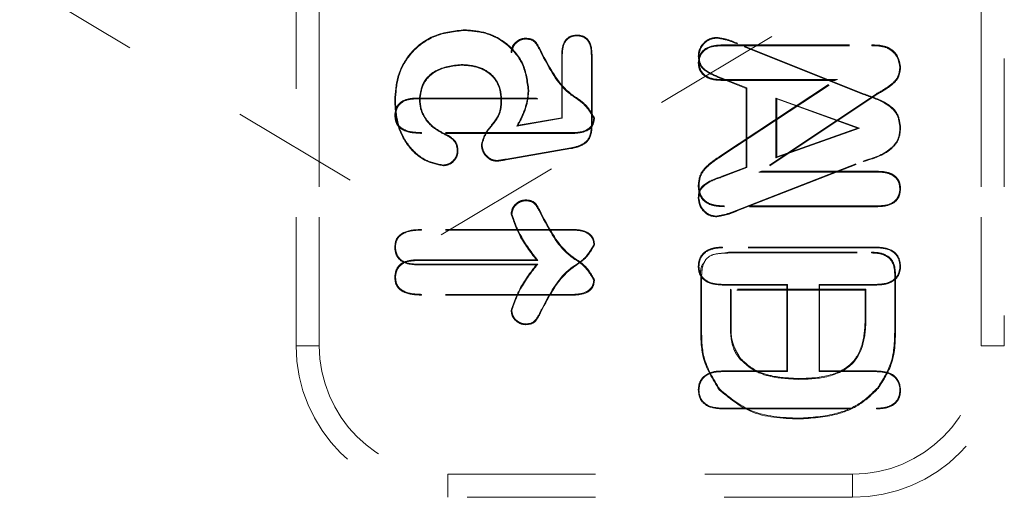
# Model space of a CAD drawing. Header units: inches. Extents: x 1907 to 2452, y -210 to -54.
# Tile 683 of 1056: x 2073.96 to 2074.727, y -65.375 to -65.003. Entities that reach past the tile are written whole.
import ezdxf

# ---------------------------------------------------------------- set-up
doc = ezdxf.new("R2010")
doc.units = ezdxf.units.IN
doc.header["$LTSCALE"] = 0.5
doc.header["$MEASUREMENT"] = 0
doc.linetypes.add('HIDDEN', pattern=[0.225, 0.15, -0.075])
doc.layers.add('DSS-M-S', color=53, linetype='Continuous')
doc.layers.add('SVD-M-S', color=8, linetype='Continuous')

msp = doc.modelspace()

# ---------------------------------------------------------------- linework, layer by layer
at = {"layer": 'DSS-M-S', "linetype": 'HIDDEN', "lineweight": 18}
for p, q in [((2073.96043, -64.97349), (2074.28853, -65.17063)), ((2074.28853, -65.17063), (2074.61663, -64.97349))]:
    msp.add_line(p, q, dxfattribs=at)
at = {"layer": 'SVD-M-S', "linetype": 'HIDDEN', "lineweight": 18}
for p, q in [((2074.17553, -65.25695), (2074.17553, -64.23333)), ((2074.19357, -65.25695), (2074.19357, -64.23333)), ((2074.19357, -64.23333), (2074.19357, -65.25695)), ((2074.70867, -64.23333), (2074.70867, -65.25695)), ((2074.70867, -65.25695), (2074.70867, -64.23333)), ((2074.72671, -64.23333), (2074.72671, -65.25695)), ((2074.30709, -65.0114), (2074.30708, -65.01089)), ((2074.35442, -65.01803), (2074.35442, -65.01741)), ((2074.39389, -65.01552), (2074.39388, -65.01501)), ((2074.50265, -65.01731), (2074.50264, -65.01679)), ((2074.50619, -65.02332), (2074.50618, -65.0227)), ((2074.50618, -65.0227), (2074.62368, -65.0227)), ((2074.50619, -65.02332), (2074.62367, -65.02332)), ((2074.51878, -65.02188), (2074.51898, -65.02141)), ((2074.61703, -65.06126), (2074.51878, -65.02188)), ((2074.61722, -65.06078), (2074.51898, -65.02141)), ((2074.62367, -65.02332), (2074.62368, -65.0227)), ((2074.6352, -65.02487), (2074.63542, -65.0243)), ((2074.34348, -65.02853), (2074.34286, -65.02854)), ((2074.36817, -65.03275), (2074.36872, -65.03248)), ((2074.38223, -65.03002), (2074.38223, -65.07935)), ((2074.38274, -65.03003), (2074.38223, -65.03002)), ((2074.38274, -65.03003), (2074.38274, -65.07979)), ((2074.40533, -65.03064), (2074.40585, -65.03063)), ((2074.40533, -65.08516), (2074.40533, -65.03064)), ((2074.40585, -65.08517), (2074.40585, -65.03063)), ((2074.48904, -65.03168), (2074.48853, -65.03168)), ((2074.30401, -65.03793), (2074.30401, -65.03845)), ((2074.48914, -65.03648), (2074.48853, -65.03648)), ((2074.64539, -65.0402), (2074.64601, -65.0402)), ((2074.5061, -65.04964), (2074.50609, -65.05026)), ((2074.59482, -65.05026), (2074.50609, -65.05026)), ((2074.59688, -65.04964), (2074.5061, -65.04964)), ((2074.50661, -65.10864), (2074.59482, -65.05026)), ((2074.50696, -65.10915), (2074.59688, -65.04964)), ((2074.50776, -65.04889), (2074.50756, -65.04936)), ((2074.50756, -65.04936), (2074.52593, -65.05656)), ((2074.50776, -65.04889), (2074.52644, -65.05621)), ((2074.59688, -65.04964), (2074.59482, -65.05026)), ((2074.52644, -65.05621), (2074.52593, -65.05656)), ((2074.52593, -65.05656), (2074.52593, -65.1178)), ((2074.52644, -65.05621), (2074.52644, -65.11816)), ((2074.25282, -65.06542), (2074.2523, -65.06542)), ((2074.26899, -65.06466), (2074.26898, -65.06404)), ((2074.26898, -65.06404), (2074.36254, -65.06404)), ((2074.26899, -65.06466), (2074.36377, -65.06466)), ((2074.27147, -65.06502), (2074.27199, -65.06502)), ((2074.3355, -65.06458), (2074.33498, -65.06459)), ((2074.35612, -65.05807), (2074.35664, -65.05807)), ((2074.36377, -65.06466), (2074.36254, -65.06404)), ((2074.62719, -65.06075), (2074.53569, -65.12174)), ((2074.62752, -65.06127), (2074.53774, -65.12112)), ((2074.54903, -65.06404), (2074.54955, -65.06477)), ((2074.54903, -65.06404), (2074.61407, -65.08751)), ((2074.54903, -65.11053), (2074.54903, -65.06404)), ((2074.54955, -65.06477), (2074.61254, -65.0875)), ((2074.54955, -65.1098), (2074.54955, -65.06477)), ((2074.61703, -65.06126), (2074.61722, -65.06078)), ((2074.62719, -65.06075), (2074.62752, -65.06127)), ((2074.25292, -65.07772), (2074.2523, -65.07772)), ((2074.38274, -65.07979), (2074.3473, -65.08595)), ((2074.38223, -65.07935), (2074.34827, -65.08526)), ((2074.38274, -65.07979), (2074.38223, -65.07935)), ((2074.4072, -65.07974), (2074.40782, -65.07975)), ((2074.3473, -65.08595), (2074.34827, -65.08526)), ((2074.40533, -65.08516), (2074.40585, -65.08517)), ((2074.61407, -65.08751), (2074.54903, -65.11053)), ((2074.61254, -65.0875), (2074.54955, -65.1098)), ((2074.61407, -65.08751), (2074.61254, -65.0875)), ((2074.64549, -65.08729), (2074.64601, -65.08729)), ((2074.27317, -65.09098), (2074.27316, -65.0916)), ((2074.39185, -65.0916), (2074.27316, -65.0916)), ((2074.39184, -65.09098), (2074.27317, -65.09098)), ((2074.29124, -65.09246), (2074.29146, -65.092)), ((2074.39184, -65.09098), (2074.39185, -65.0916)), ((2074.32024, -65.10031), (2074.31973, -65.1003)), ((2074.33896, -65.11163), (2074.38927, -65.10293)), ((2074.33904, -65.11214), (2074.38936, -65.10344)), ((2074.38927, -65.10293), (2074.38936, -65.10344)), ((2074.301, -65.10497), (2074.30152, -65.10498)), ((2074.50696, -65.10915), (2074.50661, -65.10864)), ((2074.54903, -65.11053), (2074.54955, -65.1098)), ((2074.29026, -65.1163), (2074.29026, -65.11682)), ((2074.3319, -65.11276), (2074.33191, -65.11328)), ((2074.33896, -65.11163), (2074.33904, -65.11214)), ((2074.52593, -65.1178), (2074.50716, -65.125)), ((2074.52644, -65.11816), (2074.50735, -65.12548)), ((2074.51796, -65.15165), (2074.61685, -65.11311)), ((2074.51814, -65.15213), (2074.61703, -65.11359)), ((2074.52644, -65.11816), (2074.52593, -65.1178)), ((2074.61685, -65.11311), (2074.61703, -65.11359)), ((2074.50735, -65.12548), (2074.50716, -65.125)), ((2074.53569, -65.12174), (2074.53774, -65.12112)), ((2074.53569, -65.12174), (2074.62834, -65.12174)), ((2074.53774, -65.12112), (2074.62835, -65.12112)), ((2074.62834, -65.12174), (2074.62835, -65.12112)), ((2074.48914, -65.13235), (2074.48853, -65.13235)), ((2074.48904, -65.14197), (2074.48853, -65.14198)), ((2074.64539, -65.13475), (2074.64601, -65.13475)), ((2074.35442, -65.14401), (2074.35442, -65.14339)), ((2074.50859, -65.14806), (2074.50858, -65.14868)), ((2074.62835, -65.14868), (2074.50858, -65.14868)), ((2074.62834, -65.14806), (2074.50859, -65.14806)), ((2074.62834, -65.14806), (2074.62835, -65.14868)), ((2074.34348, -65.15452), (2074.34286, -65.15453)), ((2074.50246, -65.15604), (2074.50246, -65.15656)), ((2074.51796, -65.15165), (2074.51814, -65.15213)), ((2074.36817, -65.15873), (2074.36872, -65.15846)), ((2074.39185, -65.1664), (2074.27316, -65.1664)), ((2074.27316, -65.16691), (2074.27316, -65.1664)), ((2074.39184, -65.16691), (2074.27316, -65.16691)), ((2074.39184, -65.16691), (2074.39185, -65.1664)), ((2074.25282, -65.18027), (2074.2523, -65.18027)), ((2074.4073, -65.17825), (2074.40782, -65.17824)), ((2074.50732, -65.18069), (2074.50732, -65.18018)), ((2074.6273, -65.18018), (2074.50732, -65.18018)), ((2074.6273, -65.18069), (2074.6273, -65.18018)), ((2074.50642, -65.18507), (2074.51212, -65.18412)), ((2074.6273, -65.18069), (2074.50732, -65.18069)), ((2074.51212, -65.18473), (2074.51212, -65.18412)), ((2074.51212, -65.18412), (2074.62324, -65.18412)), ((2074.51212, -65.18473), (2074.62324, -65.18473)), ((2074.62324, -65.18473), (2074.62324, -65.18412)), ((2074.26899, -65.19064), (2074.26898, -65.19002)), ((2074.26898, -65.19002), (2074.36254, -65.19002)), ((2074.26898, -65.19344), (2074.26898, -65.19396)), ((2074.26898, -65.19344), (2074.36356, -65.19344)), ((2074.26898, -65.19396), (2074.36254, -65.19396)), ((2074.26899, -65.19064), (2074.36377, -65.19064)), ((2074.36377, -65.19064), (2074.36254, -65.19002)), ((2074.36356, -65.19344), (2074.36254, -65.19396)), ((2074.48904, -65.1951), (2074.48853, -65.1951)), ((2074.64549, -65.19509), (2074.64601, -65.1951)), ((2074.64145, -65.20221), (2074.64207, -65.2022)), ((2074.64145, -65.20221), (2074.64145, -65.24258)), ((2074.64207, -65.2022), (2074.64207, -65.24259)), ((2074.25292, -65.20371), (2074.2523, -65.20371)), ((2074.4072, -65.20573), (2074.40782, -65.20574)), ((2074.49111, -65.20359), (2074.49049, -65.20358)), ((2074.49049, -65.24363), (2074.49049, -65.20358)), ((2074.49111, -65.24363), (2074.49111, -65.20359)), ((2074.50705, -65.20919), (2074.50704, -65.20971)), ((2074.50704, -65.20971), (2074.55742, -65.20971)), ((2074.50705, -65.20919), (2074.55794, -65.20919)), ((2074.55794, -65.20919), (2074.55742, -65.20971)), ((2074.55742, -65.20971), (2074.55742, -65.27663)), ((2074.55794, -65.20919), (2074.55794, -65.27715)), ((2074.5825, -65.20919), (2074.58301, -65.20971)), ((2074.5825, -65.20919), (2074.62711, -65.20919)), ((2074.5825, -65.27715), (2074.5825, -65.20919)), ((2074.58301, -65.27663), (2074.58301, -65.20971)), ((2074.58301, -65.20971), (2074.62712, -65.20971)), ((2074.62711, -65.20919), (2074.62712, -65.20971)), ((2074.27317, -65.21696), (2074.27316, -65.21758)), ((2074.39185, -65.21758), (2074.27316, -65.21758)), ((2074.39184, -65.21696), (2074.27317, -65.21696)), ((2074.39184, -65.21696), (2074.39185, -65.21758)), ((2074.5135, -65.21302), (2074.5135, -65.2373)), ((2074.61907, -65.21302), (2074.5135, -65.21302)), ((2074.5135, -65.21302), (2074.51412, -65.21364)), ((2074.51412, -65.21364), (2074.51412, -65.2373)), ((2074.61845, -65.21364), (2074.51412, -65.21364)), ((2074.61907, -65.21302), (2074.61845, -65.21364)), ((2074.61845, -65.23425), (2074.61845, -65.21364)), ((2074.61907, -65.23425), (2074.61907, -65.21302)), ((2074.36826, -65.22529), (2074.36872, -65.22552)), ((2074.34337, -65.22946), (2074.34286, -65.22945)), ((2074.35442, -65.24007), (2074.35442, -65.24059)), ((2074.5135, -65.2373), (2074.51412, -65.2373)), ((2074.61907, -65.23425), (2074.61845, -65.23425)), ((2074.49111, -65.24363), (2074.49049, -65.24363)), ((2074.64145, -65.24258), (2074.64207, -65.24259)), ((2074.17553, -65.25695), (2074.19357, -65.25695)), ((2074.19357, -65.25695), (2074.17553, -65.25695)), ((2074.72671, -65.25695), (2074.70867, -65.25695)), ((2074.70867, -65.25695), (2074.72671, -65.25695)), ((2074.52088, -65.26726), (2074.52134, -65.26685)), ((2074.50705, -65.27715), (2074.50704, -65.27663)), ((2074.55742, -65.27663), (2074.50704, -65.27663)), ((2074.55794, -65.27715), (2074.50705, -65.27715)), ((2074.55794, -65.27715), (2074.55742, -65.27663)), ((2074.5825, -65.27715), (2074.58301, -65.27663)), ((2074.62711, -65.27715), (2074.5825, -65.27715)), ((2074.62712, -65.27663), (2074.58301, -65.27663)), ((2074.62711, -65.27715), (2074.62712, -65.27663)), ((2074.56686, -65.28316), (2074.56687, -65.28254)), ((2074.48904, -65.29155), (2074.48853, -65.29155)), ((2074.50526, -65.29093), (2074.5048, -65.29134)), ((2074.62821, -65.28968), (2074.62869, -65.29008)), ((2074.64549, -65.29155), (2074.64601, -65.29155)), ((2074.50733, -65.30565), (2074.50732, -65.30616)), ((2074.50732, -65.30616), (2074.6273, -65.30616)), ((2074.50733, -65.30565), (2074.6273, -65.30565)), ((2074.6273, -65.30565), (2074.6273, -65.30616)), ((2074.56665, -65.31342), (2074.56665, -65.31404)), ((2074.6086, -65.35702), (2074.29364, -65.35702)), ((2074.29364, -65.37506), (2074.29364, -65.35702)), ((2074.29364, -65.35702), (2074.6086, -65.35702)), ((2074.29364, -65.35702), (2074.29364, -65.37506)), ((2074.6086, -65.37506), (2074.6086, -65.35702)), ((2074.6086, -65.35702), (2074.6086, -65.37506)), ((2074.6086, -65.37506), (2074.29364, -65.37506))]:
    msp.add_line(p, q, dxfattribs=at)
for centre, radius, start, end in [((2074.29364, -65.25695), 0.11811, 180, 270), ((2074.29364, -65.25695), 0.10007, 180, 270), ((2074.29364, -65.25695), 0.10007, 180, 270), ((2074.6086, -65.25695), 0.10007, 270, 0), ((2074.6086, -65.25695), 0.11811, 270, 0), ((2074.6086, -65.25695), 0.10007, 270, 0)]:
    msp.add_arc(centre, radius, start, end, dxfattribs=at)
for points, knots in [([(2074.30708, -65.01089), (2074.29895, -65.01171), (2074.28271, -65.01336), (2074.264, -65.02766), (2074.25373, -65.04628), (2074.25278, -65.05904), (2074.2523, -65.06542)], [0, 0, 0, 0, 0.280075, 0.559204, 0.779404, 1, 1, 1, 1]), ([(2074.30709, -65.0114), (2074.29902, -65.01222), (2074.28293, -65.01385), (2074.2644, -65.02801), (2074.25423, -65.04645), (2074.25329, -65.05909), (2074.25282, -65.06542)], [0, 0, 0, 0, 0.28038, 0.559182, 0.779118, 1, 1, 1, 1]), ([(2074.35664, -65.05807), (2074.35572, -65.05093), (2074.3539, -65.03666), (2074.34033, -65.021), (2074.3239, -65.0123), (2074.31269, -65.01136), (2074.30708, -65.01089)], [0, 0, 0, 0, 0.279525, 0.558857, 0.77936, 1, 1, 1, 1]), ([(2074.35612, -65.05807), (2074.35522, -65.05101), (2074.35342, -65.03689), (2074.33999, -65.02141), (2074.32374, -65.0128), (2074.31264, -65.01187), (2074.30709, -65.0114)], [0, 0, 0, 0, 0.27952, 0.558563, 0.779048, 1, 1, 1, 1]), ([(2074.34286, -65.02854), (2074.3431, -65.02689), (2074.34359, -65.02357), (2074.34682, -65.02005), (2074.35051, -65.0178), (2074.35312, -65.01754), (2074.35442, -65.01741)], [0, 0, 0, 0, 0.279006, 0.559181, 0.779708, 1, 1, 1, 1]), ([(2074.34348, -65.02853), (2074.34371, -65.02698), (2074.34417, -65.02385), (2074.34723, -65.02053), (2074.35072, -65.0184), (2074.35319, -65.01815), (2074.35442, -65.01803)], [0, 0, 0, 0, 0.277566, 0.558651, 0.779074, 1, 1, 1, 1]), ([(2074.35442, -65.01741), (2074.35657, -65.01765), (2074.36088, -65.01815), (2074.36502, -65.02491), (2074.36732, -65.0296), (2074.36872, -65.03248)], [0, 0, 0, 0, 0.277972, 0.557563, 1, 1, 1, 1]), ([(2074.35442, -65.01803), (2074.35645, -65.01826), (2074.36055, -65.01872), (2074.36451, -65.02532), (2074.36676, -65.0299), (2074.36817, -65.03275)], [0, 0, 0, 0, 0.2709542, 0.546277, 1, 1, 1, 1]), ([(2074.39388, -65.01501), (2074.39187, -65.01528), (2074.38783, -65.01583), (2074.38278, -65.02163), (2074.38243, -65.02683), (2074.38223, -65.03002)], [0, 0, 0, 0, 0.279706, 0.559386, 1, 1, 1, 1]), ([(2074.39389, -65.01552), (2074.39259, -65.01563), (2074.39003, -65.01583), (2074.3867, -65.01792), (2074.38323, -65.02246), (2074.38295, -65.02689), (2074.38274, -65.03003)], [0, 0, 0, 0, 0.186956, 0.370807, 0.555945, 1, 1, 1, 1]), ([(2074.40585, -65.03063), (2074.40577, -65.02854), (2074.40561, -65.02437), (2074.40342, -65.01873), (2074.39885, -65.01538), (2074.39554, -65.01513), (2074.39388, -65.01501)], [0, 0, 0, 0, 0.281133, 0.560708, 0.77978, 1, 1, 1, 1]), ([(2074.40533, -65.03064), (2074.40525, -65.02859), (2074.4051, -65.02453), (2074.40301, -65.01908), (2074.39864, -65.01588), (2074.39549, -65.01564), (2074.39389, -65.01552)], [0, 0, 0, 0, 0.286497, 0.56529, 0.779799, 1, 1, 1, 1]), ([(2074.50264, -65.01679), (2074.50053, -65.01713), (2074.49631, -65.01781), (2074.49181, -65.02194), (2074.48895, -65.02667), (2074.48867, -65.03001), (2074.48853, -65.03168)], [0, 0, 0, 0, 0.278881, 0.559197, 0.779567, 1, 1, 1, 1]), ([(2074.50265, -65.01731), (2074.50063, -65.01764), (2074.49655, -65.01829), (2074.49222, -65.02227), (2074.48945, -65.02684), (2074.48918, -65.03006), (2074.48904, -65.03168)], [0, 0, 0, 0, 0.277847, 0.559039, 0.778736, 1, 1, 1, 1]), ([(2074.51898, -65.02141), (2074.51602, -65.02018), (2074.51075, -65.018), (2074.50512, -65.01716), (2074.50264, -65.01679)], [0, 0, 0, 0, 0.560732, 1, 1, 1, 1]), ([(2074.51878, -65.02188), (2074.51585, -65.02067), (2074.51064, -65.01851), (2074.50508, -65.01767), (2074.50265, -65.01731)], [0, 0, 0, 0, 0.564632, 1, 1, 1, 1]), ([(2074.48853, -65.03648), (2074.48884, -65.0341), (2074.48948, -65.02935), (2074.49629, -65.02337), (2074.50243, -65.02295), (2074.50618, -65.0227)], [0, 0, 0, 0, 0.279737, 0.55929, 1, 1, 1, 1]), ([(2074.48914, -65.03648), (2074.48926, -65.03496), (2074.4895, -65.03194), (2074.49194, -65.028), (2074.49728, -65.02392), (2074.5025, -65.02357), (2074.50619, -65.02332)], [0, 0, 0, 0, 0.186641, 0.3709224, 0.5558202, 1, 1, 1, 1]), ([(2074.62367, -65.02332), (2074.62587, -65.02334), (2074.62979, -65.02339), (2074.63355, -65.02442), (2074.6352, -65.02487)], [0, 0, 0, 0, 0.562942, 1, 1, 1, 1]), ([(2074.62368, -65.0227), (2074.62591, -65.02272), (2074.6299, -65.02277), (2074.63374, -65.02383), (2074.63542, -65.0243)], [0, 0, 0, 0, 0.560267, 1, 1, 1, 1]), ([(2074.6352, -65.02487), (2074.6368, -65.02575), (2074.63999, -65.02749), (2074.64415, -65.03272), (2074.64492, -65.03737), (2074.64539, -65.0402)], [0, 0, 0, 0, 0.281073, 0.561747, 1, 1, 1, 1]), ([(2074.63542, -65.0243), (2074.63708, -65.0252), (2074.6404, -65.02701), (2074.64473, -65.03243), (2074.64552, -65.03726), (2074.64601, -65.0402)], [0, 0, 0, 0, 0.280849, 0.561813, 1, 1, 1, 1]), ([(2074.36817, -65.03275), (2074.37394, -65.04336), (2074.38198, -65.05816), (2074.4006, -65.06836), (2074.40508, -65.07609), (2074.4072, -65.07974)], [0, 0, 0, 0, 0.572016, 0.797614, 1, 1, 1, 1]), ([(2074.36872, -65.03248), (2074.37446, -65.04302), (2074.38246, -65.05774), (2074.40116, -65.06798), (2074.40564, -65.07591), (2074.40782, -65.07975)], [0, 0, 0, 0, 0.5658165, 0.7897896, 1, 1, 1, 1]), ([(2074.48853, -65.03168), (2074.48886, -65.03436), (2074.48953, -65.03972), (2074.49765, -65.04542), (2074.5038, -65.04787), (2074.50756, -65.04936)], [0, 0, 0, 0, 0.278317, 0.557222, 1, 1, 1, 1]), ([(2074.48904, -65.03168), (2074.48936, -65.03426), (2074.49, -65.03944), (2074.49797, -65.04499), (2074.50401, -65.0474), (2074.50776, -65.04889)], [0, 0, 0, 0, 0.274157, 0.549626, 1, 1, 1, 1]), ([(2074.27147, -65.06502), (2074.27208, -65.06057), (2074.2733, -65.05164), (2074.28561, -65.04005), (2074.29704, -65.03873), (2074.30401, -65.03793)], [0, 0, 0, 0, 0.280775, 0.562053, 1, 1, 1, 1]), ([(2074.27199, -65.06502), (2074.27258, -65.06065), (2074.27377, -65.05191), (2074.28588, -65.04052), (2074.29713, -65.03923), (2074.30401, -65.03845)], [0, 0, 0, 0, 0.279961, 0.560246, 1, 1, 1, 1]), ([(2074.30401, -65.03793), (2074.30832, -65.03821), (2074.31697, -65.03879), (2074.32789, -65.04485), (2074.33445, -65.05434), (2074.33515, -65.06117), (2074.3355, -65.06458)], [0, 0, 0, 0, 0.279131, 0.558986, 0.779803, 1, 1, 1, 1]), ([(2074.30401, -65.03845), (2074.30827, -65.03873), (2074.31679, -65.03929), (2074.32752, -65.04524), (2074.33396, -65.05454), (2074.33464, -65.06124), (2074.33498, -65.06459)], [0, 0, 0, 0, 0.280699, 0.560258, 0.779956, 1, 1, 1, 1]), ([(2074.50609, -65.05026), (2074.50373, -65.05016), (2074.49902, -65.04996), (2074.49295, -65.04702), (2074.48909, -65.04205), (2074.48871, -65.03834), (2074.48853, -65.03648)], [0, 0, 0, 0, 0.280987, 0.560341, 0.780079, 1, 1, 1, 1]), ([(2074.5061, -65.04964), (2074.50379, -65.04954), (2074.49923, -65.04936), (2074.49338, -65.04654), (2074.48968, -65.0418), (2074.48932, -65.03826), (2074.48914, -65.03648)], [0, 0, 0, 0, 0.286054, 0.564243, 0.781108, 1, 1, 1, 1]), ([(2074.64539, -65.0402), (2074.64506, -65.04291), (2074.6444, -65.04835), (2074.63692, -65.05518), (2074.63091, -65.05862), (2074.62719, -65.06075)], [0, 0, 0, 0, 0.274516, 0.550822, 1, 1, 1, 1]), ([(2074.64601, -65.0402), (2074.64567, -65.04301), (2074.64498, -65.04863), (2074.63737, -65.05563), (2074.63126, -65.05913), (2074.62752, -65.06127)], [0, 0, 0, 0, 0.278583, 0.557982, 1, 1, 1, 1]), ([(2074.2523, -65.07772), (2074.25257, -65.07543), (2074.25309, -65.07084), (2074.25939, -65.06475), (2074.26534, -65.06431), (2074.26898, -65.06404)], [0, 0, 0, 0, 0.280361, 0.559919, 1, 1, 1, 1]), ([(2074.2523, -65.06542), (2074.25263, -65.07205), (2074.25329, -65.08528), (2074.26207, -65.10188), (2074.27491, -65.11366), (2074.28515, -65.11577), (2074.29026, -65.11682)], [0, 0, 0, 0, 0.280869, 0.560679, 0.780594, 1, 1, 1, 1]), ([(2074.25282, -65.06542), (2074.25315, -65.072), (2074.25379, -65.08511), (2074.26247, -65.10153), (2074.27514, -65.11318), (2074.28522, -65.11526), (2074.29026, -65.1163)], [0, 0, 0, 0, 0.282045, 0.561971, 0.781388, 1, 1, 1, 1]), ([(2074.25292, -65.07772), (2074.25303, -65.07625), (2074.25324, -65.07334), (2074.2554, -65.06944), (2074.26039, -65.06529), (2074.26543, -65.06492), (2074.26899, -65.06466)], [0, 0, 0, 0, 0.188034, 0.372299, 0.55708, 1, 1, 1, 1]), ([(2074.29124, -65.09246), (2074.28828, -65.0909), (2074.28236, -65.08778), (2074.27592, -65.08082), (2074.2721, -65.07294), (2074.27168, -65.06766), (2074.27147, -65.06502)], [0, 0, 0, 0, 0.279067, 0.55901, 0.779782, 1, 1, 1, 1]), ([(2074.29146, -65.092), (2074.28854, -65.09046), (2074.28269, -65.08738), (2074.27636, -65.08053), (2074.27261, -65.07279), (2074.2722, -65.06761), (2074.27199, -65.06502)], [0, 0, 0, 0, 0.280165, 0.560008, 0.780024, 1, 1, 1, 1]), ([(2074.33498, -65.06459), (2074.33489, -65.06838), (2074.3347, -65.07597), (2074.32822, -65.08446), (2074.32211, -65.09183), (2074.32052, -65.09749), (2074.31973, -65.1003)], [0, 0, 0, 0, 0.279977, 0.560502, 0.78139, 1, 1, 1, 1]), ([(2074.3355, -65.06458), (2074.3354, -65.06843), (2074.3352, -65.07612), (2074.32869, -65.0847), (2074.32261, -65.09202), (2074.32102, -65.09758), (2074.32024, -65.10031)], [0, 0, 0, 0, 0.2840584, 0.5680563, 0.7875812, 1, 1, 1, 1]), ([(2074.3473, -65.08595), (2074.3489, -65.08299), (2074.35154, -65.07812), (2074.35418, -65.07088), (2074.35579, -65.06456), (2074.35601, -65.06023), (2074.35612, -65.05807)], [0, 0, 0, 0, 0.341155, 0.561162, 0.78071, 1, 1, 1, 1]), ([(2074.34827, -65.08526), (2074.35079, -65.08046), (2074.35528, -65.07189), (2074.35622, -65.06229), (2074.35664, -65.05807)], [0, 0, 0, 0, 0.560311, 1, 1, 1, 1]), ([(2074.64549, -65.08729), (2074.645, -65.08335), (2074.64403, -65.07545), (2074.6323, -65.0664), (2074.62286, -65.06322), (2074.61703, -65.06126)], [0, 0, 0, 0, 0.275932, 0.552684, 1, 1, 1, 1]), ([(2074.64601, -65.08729), (2074.64551, -65.08326), (2074.6445, -65.07518), (2074.63263, -65.06597), (2074.62308, -65.06275), (2074.61722, -65.06078)], [0, 0, 0, 0, 0.278352, 0.557174, 1, 1, 1, 1]), ([(2074.27316, -65.0916), (2074.26832, -65.0914), (2074.26226, -65.09115), (2074.25623, -65.08735), (2074.25298, -65.08375), (2074.25257, -65.08013), (2074.2523, -65.07772)], [0, 0, 0, 0, 0.499468, 0.625552, 0.750747, 1, 1, 1, 1]), ([(2074.27317, -65.09098), (2074.26842, -65.09079), (2074.26252, -65.09056), (2074.25666, -65.08689), (2074.25356, -65.08348), (2074.25318, -65.08003), (2074.25292, -65.07772)], [0, 0, 0, 0, 0.506436, 0.630972, 0.753295, 1, 1, 1, 1]), ([(2074.4072, -65.07974), (2074.40709, -65.08108), (2074.40687, -65.08373), (2074.40446, -65.08703), (2074.39965, -65.09039), (2074.39507, -65.09074), (2074.39184, -65.09098)], [0, 0, 0, 0, 0.18611, 0.369094, 0.554541, 1, 1, 1, 1]), ([(2074.40782, -65.07975), (2074.40749, -65.08185), (2074.40684, -65.08605), (2074.4005, -65.09093), (2074.39513, -65.09134), (2074.39185, -65.0916)], [0, 0, 0, 0, 0.279037, 0.559272, 1, 1, 1, 1]), ([(2074.38927, -65.10293), (2074.39175, -65.10241), (2074.39664, -65.10139), (2074.4028, -65.09734), (2074.4051, -65.09108), (2074.40525, -65.08715), (2074.40533, -65.08516)], [0, 0, 0, 0, 0.2840163, 0.559513, 0.7770643, 1, 1, 1, 1]), ([(2074.38936, -65.10344), (2074.39188, -65.10291), (2074.3969, -65.10186), (2074.40322, -65.09767), (2074.40561, -65.09123), (2074.40577, -65.08719), (2074.40585, -65.08517)], [0, 0, 0, 0, 0.280904, 0.559344, 0.779202, 1, 1, 1, 1]), ([(2074.61685, -65.11311), (2074.62453, -65.11079), (2074.63515, -65.10758), (2074.64471, -65.09652), (2074.64523, -65.09037), (2074.64549, -65.08729)], [0, 0, 0, 0, 0.565386, 0.782016, 1, 1, 1, 1]), ([(2074.61703, -65.11359), (2074.62476, -65.11124), (2074.63551, -65.10798), (2074.6452, -65.09674), (2074.64574, -65.09044), (2074.64601, -65.08729)], [0, 0, 0, 0, 0.561076, 0.780337, 1, 1, 1, 1]), ([(2074.301, -65.10497), (2074.30085, -65.1034), (2074.30056, -65.10024), (2074.29714, -65.09546), (2074.29349, -65.0936), (2074.29124, -65.09246)], [0, 0, 0, 0, 0.278569, 0.55653, 1, 1, 1, 1]), ([(2074.30152, -65.10498), (2074.30136, -65.10333), (2074.30105, -65.10005), (2074.29753, -65.09509), (2074.29376, -65.09317), (2074.29146, -65.092)], [0, 0, 0, 0, 0.280017, 0.560139, 1, 1, 1, 1]), ([(2074.31973, -65.1003), (2074.31995, -65.10214), (2074.3204, -65.10582), (2074.32371, -65.10991), (2074.32756, -65.11278), (2074.33046, -65.11311), (2074.33191, -65.11328)], [0, 0, 0, 0, 0.279669, 0.559699, 0.780039, 1, 1, 1, 1]), ([(2074.32024, -65.10031), (2074.32046, -65.10208), (2074.3209, -65.10561), (2074.32407, -65.10952), (2074.32775, -65.11228), (2074.33052, -65.1126), (2074.3319, -65.11276)], [0, 0, 0, 0, 0.280498, 0.561073, 0.78103, 1, 1, 1, 1]), ([(2074.29026, -65.1163), (2074.29186, -65.11603), (2074.29507, -65.11549), (2074.2985, -65.11239), (2074.30073, -65.1088), (2074.30091, -65.10626), (2074.301, -65.10497)], [0, 0, 0, 0, 0.278006, 0.559534, 0.77838, 1, 1, 1, 1]), ([(2074.29026, -65.11682), (2074.29194, -65.11654), (2074.2953, -65.11598), (2074.29891, -65.11273), (2074.30123, -65.10898), (2074.30142, -65.10631), (2074.30152, -65.10498)], [0, 0, 0, 0, 0.278968, 0.55929, 0.779513, 1, 1, 1, 1]), ([(2074.48853, -65.13235), (2074.48879, -65.12938), (2074.48932, -65.12343), (2074.49646, -65.11519), (2074.50276, -65.11112), (2074.50661, -65.10864)], [0, 0, 0, 0, 0.279312, 0.558806, 1, 1, 1, 1]), ([(2074.48914, -65.13235), (2074.4894, -65.12946), (2074.48991, -65.12368), (2074.49694, -65.11562), (2074.50313, -65.11162), (2074.50696, -65.10915)], [0, 0, 0, 0, 0.276892, 0.553671, 1, 1, 1, 1]), ([(2074.3319, -65.11276), (2074.33321, -65.11257), (2074.33557, -65.11222), (2074.33792, -65.11181), (2074.33896, -65.11163)], [0, 0, 0, 0, 0.557268, 1, 1, 1, 1]), ([(2074.33191, -65.11328), (2074.33324, -65.11308), (2074.33562, -65.11273), (2074.338, -65.11232), (2074.33904, -65.11214)], [0, 0, 0, 0, 0.559923, 1, 1, 1, 1]), ([(2074.50716, -65.125), (2074.50227, -65.12662), (2074.49548, -65.12887), (2074.48882, -65.13581), (2074.48862, -65.13992), (2074.48853, -65.14198)], [0, 0, 0, 0, 0.561989, 0.779811, 1, 1, 1, 1]), ([(2074.50735, -65.12548), (2074.5025, -65.12708), (2074.49584, -65.12928), (2074.48931, -65.13603), (2074.48913, -65.13997), (2074.48904, -65.14197)], [0, 0, 0, 0, 0.570238, 0.781456, 1, 1, 1, 1]), ([(2074.62834, -65.12174), (2074.63065, -65.12184), (2074.63522, -65.12202), (2074.64118, -65.12464), (2074.64489, -65.12941), (2074.64522, -65.13296), (2074.64539, -65.13475)], [0, 0, 0, 0, 0.286538, 0.564737, 0.780779, 1, 1, 1, 1]), ([(2074.62835, -65.12112), (2074.63071, -65.12122), (2074.63542, -65.12142), (2074.64161, -65.12416), (2074.64548, -65.12916), (2074.64583, -65.13289), (2074.64601, -65.13475)], [0, 0, 0, 0, 0.281084, 0.560437, 0.779976, 1, 1, 1, 1]), ([(2074.50858, -65.14868), (2074.50582, -65.14857), (2074.50033, -65.14834), (2074.493, -65.14511), (2074.48896, -65.13888), (2074.48867, -65.13453), (2074.48853, -65.13235)], [0, 0, 0, 0, 0.281015, 0.560259, 0.779609, 1, 1, 1, 1]), ([(2074.50859, -65.14806), (2074.50588, -65.14795), (2074.50054, -65.14774), (2074.49344, -65.14463), (2074.48955, -65.13864), (2074.48928, -65.13447), (2074.48914, -65.13235)], [0, 0, 0, 0, 0.285341, 0.563253, 0.779013, 1, 1, 1, 1]), ([(2074.48853, -65.14198), (2074.4888, -65.14406), (2074.48935, -65.14822), (2074.49309, -65.15286), (2074.49755, -65.15599), (2074.50082, -65.15637), (2074.50246, -65.15656)], [0, 0, 0, 0, 0.279545, 0.559617, 0.779983, 1, 1, 1, 1]), ([(2074.48904, -65.14197), (2074.48931, -65.14398), (2074.48983, -65.148), (2074.49345, -65.15247), (2074.49774, -65.1555), (2074.50089, -65.15586), (2074.50246, -65.15604)], [0, 0, 0, 0, 0.279961, 0.560596, 0.780532, 1, 1, 1, 1]), ([(2074.64539, -65.13475), (2074.64528, -65.13629), (2074.64507, -65.13933), (2074.64271, -65.14337), (2074.63733, -65.14752), (2074.63206, -65.14784), (2074.62834, -65.14806)], [0, 0, 0, 0, 0.187471, 0.371306, 0.556169, 1, 1, 1, 1]), ([(2074.64601, -65.13475), (2074.64573, -65.13716), (2074.64517, -65.14196), (2074.63834, -65.14808), (2074.63214, -65.14845), (2074.62835, -65.14868)], [0, 0, 0, 0, 0.280086, 0.559505, 1, 1, 1, 1]), ([(2074.34286, -65.15453), (2074.3431, -65.15287), (2074.34359, -65.14955), (2074.34682, -65.14603), (2074.35051, -65.14378), (2074.35312, -65.14352), (2074.35442, -65.14339)], [0, 0, 0, 0, 0.279006, 0.559181, 0.779708, 1, 1, 1, 1]), ([(2074.34348, -65.15452), (2074.34371, -65.15296), (2074.34417, -65.14983), (2074.34723, -65.14651), (2074.35072, -65.14438), (2074.35319, -65.14413), (2074.35442, -65.14401)], [0, 0, 0, 0, 0.277566, 0.558651, 0.779074, 1, 1, 1, 1]), ([(2074.35442, -65.14339), (2074.35657, -65.14364), (2074.36088, -65.14413), (2074.36502, -65.1509), (2074.36732, -65.15559), (2074.36872, -65.15846)], [0, 0, 0, 0, 0.277972, 0.557563, 1, 1, 1, 1]), ([(2074.35442, -65.14401), (2074.35645, -65.14424), (2074.36055, -65.1447), (2074.36451, -65.1513), (2074.36676, -65.15588), (2074.36817, -65.15873)], [0, 0, 0, 0, 0.270954, 0.546277, 1, 1, 1, 1]), ([(2074.36254, -65.19002), (2074.35781, -65.18393), (2074.3494, -65.17309), (2074.34485, -65.16018), (2074.34286, -65.15453)], [0, 0, 0, 0, 0.562116, 1, 1, 1, 1]), ([(2074.36377, -65.19064), (2074.3589, -65.1844), (2074.35029, -65.17336), (2074.34554, -65.16023), (2074.34348, -65.15452)], [0, 0, 0, 0, 0.565284, 1, 1, 1, 1]), ([(2074.50246, -65.15604), (2074.50542, -65.15555), (2074.51075, -65.15465), (2074.51574, -65.15257), (2074.51796, -65.15165)], [0, 0, 0, 0, 0.5551796, 1, 1, 1, 1]), ([(2074.50246, -65.15656), (2074.50547, -65.15606), (2074.51087, -65.15516), (2074.51592, -65.15306), (2074.51814, -65.15213)], [0, 0, 0, 0, 0.558722, 1, 1, 1, 1]), ([(2074.36817, -65.15873), (2074.37394, -65.16935), (2074.38198, -65.18415), (2074.4006, -65.19434), (2074.40508, -65.20207), (2074.4072, -65.20573)], [0, 0, 0, 0, 0.572016, 0.797614, 1, 1, 1, 1]), ([(2074.36872, -65.15846), (2074.37446, -65.16901), (2074.38246, -65.18372), (2074.40116, -65.19396), (2074.40564, -65.2019), (2074.40782, -65.20574)], [0, 0, 0, 0, 0.565817, 0.78979, 1, 1, 1, 1]), ([(2074.27316, -65.1664), (2074.26832, -65.1666), (2074.26226, -65.16685), (2074.25623, -65.17065), (2074.25298, -65.17424), (2074.25257, -65.17786), (2074.2523, -65.18027)], [0, 0, 0, 0, 0.4994683, 0.6255522, 0.7507471, 1, 1, 1, 1]), ([(2074.27316, -65.16691), (2074.26841, -65.1671), (2074.26247, -65.16734), (2074.25659, -65.17103), (2074.25346, -65.17447), (2074.25308, -65.17795), (2074.25282, -65.18027)], [0, 0, 0, 0, 0.505238, 0.630038, 0.752851, 1, 1, 1, 1]), ([(2074.4073, -65.17825), (2074.40719, -65.1769), (2074.40696, -65.17423), (2074.40455, -65.17089), (2074.3997, -65.16751), (2074.39509, -65.16716), (2074.39184, -65.16691)], [0, 0, 0, 0, 0.186283, 0.369271, 0.555719, 1, 1, 1, 1]), ([(2074.40782, -65.17824), (2074.40749, -65.17614), (2074.40684, -65.17194), (2074.4005, -65.16707), (2074.39513, -65.16665), (2074.39185, -65.1664)], [0, 0, 0, 0, 0.279024, 0.559292, 1, 1, 1, 1]), ([(2074.2523, -65.18027), (2074.25257, -65.18257), (2074.25309, -65.18715), (2074.25939, -65.19324), (2074.26534, -65.19369), (2074.26898, -65.19396)], [0, 0, 0, 0, 0.280361, 0.559919, 1, 1, 1, 1]), ([(2074.25282, -65.18027), (2074.25307, -65.18249), (2074.25357, -65.1869), (2074.25967, -65.19277), (2074.26543, -65.19319), (2074.26898, -65.19344)], [0, 0, 0, 0, 0.279652, 0.556233, 1, 1, 1, 1]), ([(2074.36826, -65.22529), (2074.37402, -65.21469), (2074.38206, -65.1999), (2074.40069, -65.1897), (2074.40517, -65.18194), (2074.4073, -65.17825)], [0, 0, 0, 0, 0.57098, 0.796306, 1, 1, 1, 1]), ([(2074.36872, -65.22552), (2074.37446, -65.21497), (2074.38246, -65.20026), (2074.40116, -65.19002), (2074.40564, -65.18208), (2074.40782, -65.17824)], [0, 0, 0, 0, 0.565817, 0.78979, 1, 1, 1, 1]), ([(2074.50732, -65.18018), (2074.50478, -65.18029), (2074.49972, -65.1805), (2074.49316, -65.18367), (2074.48911, -65.1891), (2074.48872, -65.1931), (2074.48853, -65.1951)], [0, 0, 0, 0, 0.28083, 0.55995, 0.779886, 1, 1, 1, 1]), ([(2074.64601, -65.1951), (2074.64569, -65.19255), (2074.64504, -65.18747), (2074.63795, -65.18083), (2074.63135, -65.18042), (2074.6273, -65.18018)], [0, 0, 0, 0, 0.280081, 0.559648, 1, 1, 1, 1]), ([(2074.50732, -65.18069), (2074.50483, -65.1808), (2074.4999, -65.18101), (2074.49352, -65.18406), (2074.48961, -65.1893), (2074.48923, -65.19316), (2074.48904, -65.1951)], [0, 0, 0, 0, 0.284357, 0.562396, 0.78031, 1, 1, 1, 1]), ([(2074.49111, -65.20359), (2074.49118, -65.20149), (2074.49132, -65.19733), (2074.49295, -65.19124), (2074.49771, -65.18629), (2074.50476, -65.18497), (2074.50964, -65.18481), (2074.51212, -65.18473)], [0, 0, 0, 0, 0.189902, 0.375243, 0.556467, 0.775012, 1, 1, 1, 1]), ([(2074.62324, -65.18412), (2074.62607, -65.18422), (2074.63168, -65.18444), (2074.63898, -65.1886), (2074.64179, -65.19557), (2074.64198, -65.19999), (2074.64207, -65.2022)], [0, 0, 0, 0, 0.281217, 0.55852, 0.778801, 1, 1, 1, 1]), ([(2074.62324, -65.18473), (2074.62601, -65.18484), (2074.63143, -65.18504), (2074.63849, -65.18902), (2074.64119, -65.19576), (2074.64136, -65.20004), (2074.64145, -65.20221)], [0, 0, 0, 0, 0.284844, 0.557903, 0.775933, 1, 1, 1, 1]), ([(2074.64549, -65.19509), (2074.64537, -65.19345), (2074.64512, -65.19018), (2074.64259, -65.18586), (2074.63694, -65.18127), (2074.63128, -65.18093), (2074.6273, -65.18069)], [0, 0, 0, 0, 0.18693, 0.372473, 0.557811, 1, 1, 1, 1]), ([(2074.2523, -65.20371), (2074.25257, -65.20141), (2074.25309, -65.19682), (2074.25939, -65.19074), (2074.26534, -65.19029), (2074.26898, -65.19002)], [0, 0, 0, 0, 0.280361, 0.559919, 1, 1, 1, 1]), ([(2074.25292, -65.20371), (2074.25303, -65.20224), (2074.25324, -65.19932), (2074.2554, -65.19543), (2074.26039, -65.19127), (2074.26543, -65.1909), (2074.26899, -65.19064)], [0, 0, 0, 0, 0.188034, 0.372299, 0.55708, 1, 1, 1, 1]), ([(2074.36254, -65.19396), (2074.35781, -65.20005), (2074.3494, -65.21089), (2074.34485, -65.2238), (2074.34286, -65.22945)], [0, 0, 0, 0, 0.5621165, 1, 1, 1, 1]), ([(2074.36356, -65.19344), (2074.35872, -65.19966), (2074.35014, -65.21066), (2074.34543, -65.22376), (2074.34337, -65.22946)], [0, 0, 0, 0, 0.564758, 1, 1, 1, 1]), ([(2074.48853, -65.1951), (2074.48865, -65.19676), (2074.4889, -65.2001), (2074.4915, -65.20453), (2074.49733, -65.20907), (2074.50304, -65.20944), (2074.50704, -65.20971)], [0, 0, 0, 0, 0.187122, 0.374314, 0.561191, 1, 1, 1, 1]), ([(2074.48904, -65.1951), (2074.48916, -65.19672), (2074.48941, -65.19993), (2074.49191, -65.20419), (2074.49758, -65.20859), (2074.50313, -65.20894), (2074.50705, -65.20919)], [0, 0, 0, 0, 0.1867523, 0.3720985, 0.5571417, 1, 1, 1, 1]), ([(2074.49049, -65.20358), (2074.49028, -65.20017), (2074.49001, -65.1958), (2074.4927, -65.19263), (2074.49329, -65.19194)], [0, 0, 0, 0, 0.781522, 1, 1, 1, 1]), ([(2074.62711, -65.20919), (2074.6296, -65.20909), (2074.63451, -65.20889), (2074.6409, -65.20599), (2074.64494, -65.20086), (2074.6453, -65.19702), (2074.64549, -65.19509)], [0, 0, 0, 0, 0.284727, 0.563281, 0.780601, 1, 1, 1, 1]), ([(2074.62712, -65.20971), (2074.62964, -65.2096), (2074.63468, -65.20939), (2074.64126, -65.2064), (2074.64543, -65.20107), (2074.64581, -65.19709), (2074.64601, -65.1951)], [0, 0, 0, 0, 0.280888, 0.560214, 0.779969, 1, 1, 1, 1]), ([(2074.27316, -65.21758), (2074.26832, -65.21738), (2074.26226, -65.21713), (2074.25623, -65.21333), (2074.25298, -65.20974), (2074.25257, -65.20612), (2074.2523, -65.20371)], [0, 0, 0, 0, 0.499468, 0.625552, 0.750747, 1, 1, 1, 1]), ([(2074.27317, -65.21696), (2074.26842, -65.21677), (2074.26252, -65.21654), (2074.25666, -65.21288), (2074.25356, -65.20946), (2074.25318, -65.20601), (2074.25292, -65.20371)], [0, 0, 0, 0, 0.506436, 0.630972, 0.753295, 1, 1, 1, 1]), ([(2074.4072, -65.20573), (2074.40709, -65.20706), (2074.40687, -65.20971), (2074.40446, -65.21301), (2074.39965, -65.21638), (2074.39507, -65.21672), (2074.39184, -65.21696)], [0, 0, 0, 0, 0.18611, 0.369094, 0.554541, 1, 1, 1, 1]), ([(2074.40782, -65.20574), (2074.40749, -65.20784), (2074.40684, -65.21204), (2074.4005, -65.21691), (2074.39513, -65.21733), (2074.39185, -65.21758)], [0, 0, 0, 0, 0.279037, 0.559272, 1, 1, 1, 1]), ([(2074.35442, -65.24007), (2074.35647, -65.23984), (2074.36061, -65.23937), (2074.36459, -65.23275), (2074.36686, -65.22815), (2074.36826, -65.22529)], [0, 0, 0, 0, 0.272166, 0.548209, 1, 1, 1, 1]), ([(2074.35442, -65.24059), (2074.35657, -65.24034), (2074.36088, -65.23985), (2074.36502, -65.23308), (2074.36732, -65.22839), (2074.36872, -65.22552)], [0, 0, 0, 0, 0.277972, 0.557563, 1, 1, 1, 1]), ([(2074.34286, -65.22945), (2074.3431, -65.23111), (2074.34359, -65.23443), (2074.34682, -65.23795), (2074.35051, -65.2402), (2074.35312, -65.24046), (2074.35442, -65.24059)], [0, 0, 0, 0, 0.279006, 0.559181, 0.779708, 1, 1, 1, 1]), ([(2074.34337, -65.22946), (2074.34361, -65.23103), (2074.34407, -65.2342), (2074.34717, -65.23754), (2074.35068, -65.2397), (2074.35318, -65.23995), (2074.35442, -65.24007)], [0, 0, 0, 0, 0.277829, 0.558745, 0.779179, 1, 1, 1, 1]), ([(2074.5135, -65.2373), (2074.51348, -65.24085), (2074.51346, -65.24672), (2074.51461, -65.25484), (2074.51672, -65.26159), (2074.51949, -65.26537), (2074.52088, -65.26726)], [0, 0, 0, 0, 0.337158, 0.557386, 0.778339, 1, 1, 1, 1]), ([(2074.51412, -65.2373), (2074.51395, -65.24324), (2074.51365, -65.25382), (2074.519, -65.26288), (2074.52134, -65.26685)], [0, 0, 0, 0, 0.5618652, 1, 1, 1, 1]), ([(2074.56686, -65.28316), (2074.5746, -65.28294), (2074.59006, -65.2825), (2074.61096, -65.27206), (2074.61859, -65.2525), (2074.61891, -65.24034), (2074.61907, -65.23425)], [0, 0, 0, 0, 0.280118, 0.559528, 0.779748, 1, 1, 1, 1]), ([(2074.56687, -65.28254), (2074.57456, -65.28232), (2074.58984, -65.2819), (2074.61048, -65.27161), (2074.61798, -65.25231), (2074.61829, -65.2403), (2074.61845, -65.23425)], [0, 0, 0, 0, 0.281598, 0.559858, 0.778529, 1, 1, 1, 1]), ([(2074.5048, -65.29134), (2074.49976, -65.28313), (2074.49072, -65.26841), (2074.49056, -65.25123), (2074.49049, -65.24363)], [0, 0, 0, 0, 0.5577141, 1, 1, 1, 1]), ([(2074.50526, -65.29093), (2074.50028, -65.2828), (2074.49133, -65.26821), (2074.49118, -65.25118), (2074.49111, -65.24363)], [0, 0, 0, 0, 0.556452, 1, 1, 1, 1]), ([(2074.64145, -65.24258), (2074.64136, -65.25215), (2074.64121, -65.26915), (2074.63217, -65.28343), (2074.62821, -65.28968)], [0, 0, 0, 0, 0.5626498, 1, 1, 1, 1]), ([(2074.64207, -65.24259), (2074.64198, -65.25221), (2074.64181, -65.26936), (2074.63269, -65.28376), (2074.62869, -65.29008)], [0, 0, 0, 0, 0.561241, 1, 1, 1, 1]), ([(2074.52088, -65.26726), (2074.52435, -65.27047), (2074.53131, -65.27688), (2074.54754, -65.28224), (2074.55954, -65.28281), (2074.56686, -65.28316)], [0, 0, 0, 0, 0.2806863, 0.5613066, 1, 1, 1, 1]), ([(2074.52134, -65.26685), (2074.52477, -65.27001), (2074.53163, -65.27634), (2074.5477, -65.28163), (2074.55959, -65.2822), (2074.56687, -65.28254)], [0, 0, 0, 0, 0.279388, 0.559497, 1, 1, 1, 1]), ([(2074.50704, -65.27663), (2074.50452, -65.27674), (2074.4995, -65.27696), (2074.49301, -65.28017), (2074.48908, -65.28561), (2074.48871, -65.28957), (2074.48853, -65.29155)], [0, 0, 0, 0, 0.280868, 0.559955, 0.779937, 1, 1, 1, 1]), ([(2074.50705, -65.27715), (2074.50457, -65.27725), (2074.49968, -65.27746), (2074.49338, -65.28056), (2074.48957, -65.2858), (2074.48922, -65.28963), (2074.48904, -65.29155)], [0, 0, 0, 0, 0.284432, 0.562362, 0.780435, 1, 1, 1, 1]), ([(2074.64549, -65.29155), (2074.64536, -65.2899), (2074.64512, -65.28661), (2074.64255, -65.28227), (2074.63681, -65.27772), (2074.63112, -65.27739), (2074.62711, -65.27715)], [0, 0, 0, 0, 0.186869, 0.372224, 0.557591, 1, 1, 1, 1]), ([(2074.64601, -65.29155), (2074.64568, -65.28899), (2074.64504, -65.28387), (2074.63782, -65.27727), (2074.63118, -65.27688), (2074.62712, -65.27663)], [0, 0, 0, 0, 0.280034, 0.5595456, 1, 1, 1, 1]), ([(2074.48853, -65.29155), (2074.48884, -65.29409), (2074.48948, -65.29917), (2074.49678, -65.30553), (2074.50332, -65.30592), (2074.50732, -65.30616)], [0, 0, 0, 0, 0.279989, 0.559343, 1, 1, 1, 1]), ([(2074.48904, -65.29155), (2074.48917, -65.29318), (2074.48942, -65.29643), (2074.49199, -65.30072), (2074.49777, -65.30506), (2074.50337, -65.3054), (2074.50733, -65.30565)], [0, 0, 0, 0, 0.187267, 0.371768, 0.557025, 1, 1, 1, 1]), ([(2074.56665, -65.31404), (2074.55363, -65.31347), (2074.5304, -65.31246), (2074.51261, -65.29778), (2074.5048, -65.29134)], [0, 0, 0, 0, 0.560774, 1, 1, 1, 1]), ([(2074.56665, -65.31342), (2074.55371, -65.31286), (2074.53066, -65.31186), (2074.513, -65.29731), (2074.50526, -65.29093)], [0, 0, 0, 0, 0.561588, 1, 1, 1, 1]), ([(2074.62821, -65.28968), (2074.62365, -65.29413), (2074.61451, -65.30303), (2074.59305, -65.31185), (2074.57667, -65.31282), (2074.56665, -65.31342)], [0, 0, 0, 0, 0.279353, 0.559071, 1, 1, 1, 1]), ([(2074.62869, -65.29008), (2074.62408, -65.29457), (2074.61485, -65.30355), (2074.59323, -65.31245), (2074.57673, -65.31344), (2074.56665, -65.31404)], [0, 0, 0, 0, 0.279841, 0.559914, 1, 1, 1, 1]), ([(2074.6273, -65.30616), (2074.62982, -65.30605), (2074.63483, -65.30583), (2074.64145, -65.30292), (2074.64548, -65.29751), (2074.64583, -65.29354), (2074.64601, -65.29155)], [0, 0, 0, 0, 0.281071, 0.560251, 0.779908, 1, 1, 1, 1]), ([(2074.6273, -65.30565), (2074.62977, -65.30554), (2074.63466, -65.30533), (2074.64109, -65.30252), (2074.64499, -65.2973), (2074.64532, -65.29348), (2074.64549, -65.29155)], [0, 0, 0, 0, 0.2851229, 0.5632508, 0.7804106, 1, 1, 1, 1])]:
    msp.add_open_spline(points, degree=3, knots=knots, dxfattribs=at)

doc.saveas('drawing.dxf')
